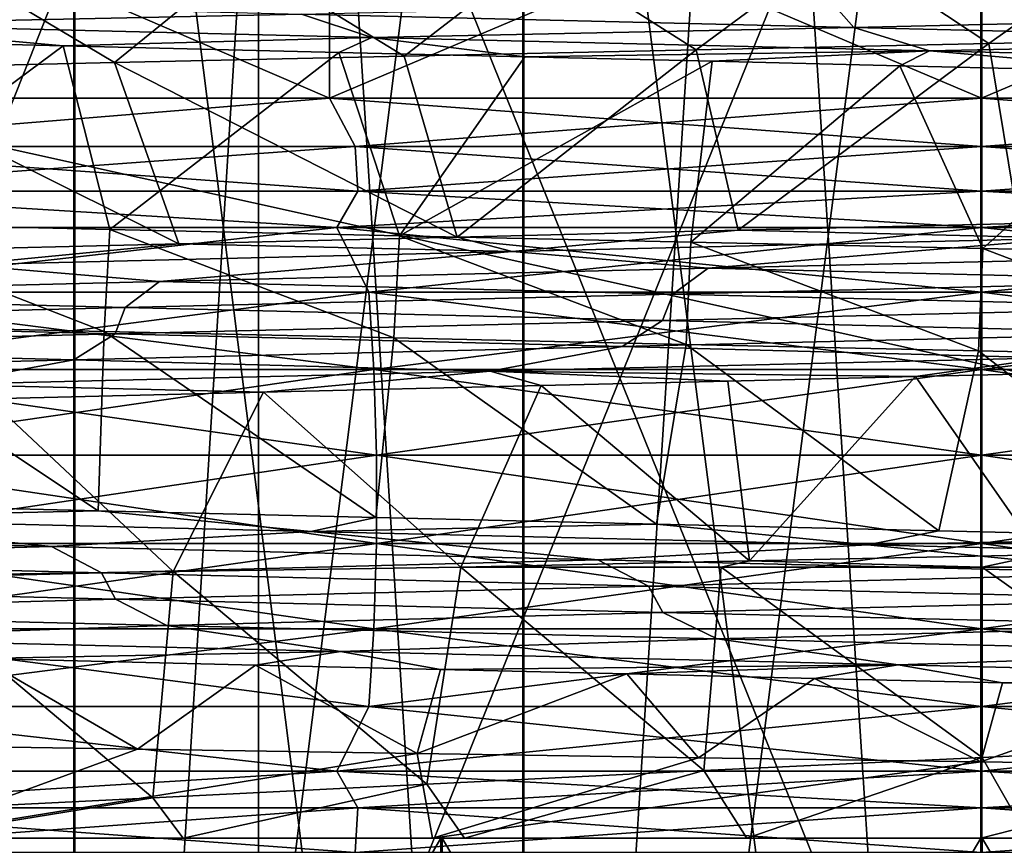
# Model space of a CAD drawing. Header units: metres. Extents: x -206 to 75, y -104 to 104.
# Tile 838 of 1056: x -2.84 to 0.07, y -37.32 to -34.88. Entities that reach past the tile are written whole.
import ezdxf

# ---------------------------------------------------------------- set-up
doc = ezdxf.new("R2010")
doc.units = ezdxf.units.M
doc.layers.add('solid_01_1-CONSUMER_THERM_B_125288', color=7, linetype='CONTINUOUS')

msp = doc.modelspace()

# ---------------------------------------------------------------- linework, layer by layer
at = {"layer": 'solid_01_1-CONSUMER_THERM_B_125288'}
for points in [[(-27.776106, 66.214066), (28.050987, 67.836098), (-27.757145, -66.232315)], [(28.050987, 67.836098), (-27.757065, -66.785934), (-27.757145, -66.232315)], [(28.050987, 67.836098), (27.851068, 67.319839), (-27.757065, -66.785934)], [(27.851068, 67.319839), (27.74942, 66.775635), (-27.757065, -66.785934)], [(27.74942, 66.775635), (-28.058632, -67.846397), (-27.858715, -67.330139)], [(27.74942, 66.775635), (27.749498, 66.222015), (-28.058632, -67.846397)], [(27.74942, 66.775635), (-27.858715, -67.330139), (-27.757065, -66.785934)], [(27.749498, 66.222015), (27.768459, -66.224365), (-28.058632, -67.846397)], [(-37.500069, 41.072453, 108.410858), (37.499931, 41.072487, 108.410858), (-37.500031, -41.072514, 108.410858)], [(37.499931, 41.072487, 108.410858), (37.499969, -41.072479, 108.410858), (-37.500031, -41.072514, 108.410858)], [(-42.500034, -37.500031, 108.5), (42.499931, 37.500008, 108.5), (-42.500069, 37.499969, 108.5)], [(-42.500034, -37.500031, 108.5), (42.499966, -37.499992, 108.5), (42.499931, 37.500008, 108.5)], [(18.499966, -31.800003, 6), (-18.500034, -31.80002, 6), (18.499969, -40.000004, 6)], [(-18.500034, -31.80002, 6), (-18.500031, -40.000023, 6), (18.499969, -40.000004, 6)], [(-3.947773, -31.999998, 15.859102), (-3.947778, -42.499996, 15.859102), (-2.677918, -42.5, 15.385243)], [(-3.321108, -31.999998, 15.599423), (-3.947773, -31.999998, 15.859102), (-2.677918, -42.5, 15.385243)], [(-2.675233, -31.999998, 33.615543), (-2.675238, -42.5, 33.615543), (-3.945237, -42.499996, 33.142059)], [(-3.318491, -31.999998, 33.401554), (-2.675233, -31.999998, 33.615543), (-3.945237, -42.499996, 33.142059)], [(-2.677913, -31.999998, 15.385243), (-3.321108, -31.999998, 15.599423), (-2.677918, -42.5, 15.385243)], [(-2.677913, -31.999998, 15.385243), (-2.677918, -42.5, 15.385243), (-1.353499, -42.5, 15.096912)], [(-2.020627, -31.999998, 15.217378), (-2.677913, -31.999998, 15.385243), (-1.353499, -42.5, 15.096912)], [(-2.017898, -31.999998, 33.783215), (-1.350729, -32, 33.903484), (-2.675238, -42.5, 33.615543)], [(-2.675233, -31.999998, 33.615543), (-2.017898, -31.999998, 33.783215), (-2.675238, -42.5, 33.615543)], [(-1.350729, -32, 33.903484), (-1.350734, -42.5, 33.903484), (-2.675238, -42.5, 33.615543)], [(-1.353494, -32, 15.096912), (-2.020627, -31.999998, 15.217378), (-1.353499, -42.5, 15.096912)], [(-1.353494, -32, 15.096912), (-1.353499, -42.5, 15.096912), (-0.001404, -42.5, 15)], [(-0.679072, -32, 15.024302), (-1.353494, -32, 15.096912), (-0.001404, -42.5, 15)], [(0.001394, -32, 34), (0.001389, -42.5, 34), (-1.350734, -42.5, 33.903484)], [(-0.676286, -32, 33.975899), (0.001394, -32, 34), (-1.350734, -42.5, 33.903484)], [(-1.350729, -32, 33.903484), (-0.676286, -32, 33.975899), (-1.350734, -42.5, 33.903484)], [(-0.001399, -32, 15), (-0.679072, -32, 15.024302), (-0.001404, -42.5, 15)], [(1.35072, -42.5, 15.096515), (-0.001399, -32, 15), (-0.001404, -42.5, 15)], [(1.35072, -42.5, 15.096515), (0.676282, -32, 15.024102), (-0.001399, -32, 15)], [(1.35349, -32, 33.903088), (1.353485, -42.5, 33.903088), (0.001389, -42.5, 34)], [(0.679068, -32, 33.9757), (1.35349, -32, 33.903088), (0.001389, -42.5, 34)], [(0.001394, -32, 34), (0.679068, -32, 33.9757), (0.001389, -42.5, 34)], [(-4.236065, -33.300014, 7.314364), (-2.133677, -33.300014, 6.92907), (-4.235919, -38.584866, 7.31433)], [(-2.133668, -33.300014, 42.07093), (-4.23605, -33.300014, 41.685638), (-4.235919, -38.584866, 41.685669)], [(-2.133677, -33.300014, 6.92907), (-2.133531, -38.584862, 6.929053), (-4.235919, -38.584866, 7.31433)], [(-2.133668, -33.300014, 42.07093), (-4.235919, -38.584866, 41.685669), (-2.133531, -38.584862, 42.070946)], [(-2.133677, -33.300014, 6.92907), (-0.000035, -33.300011, 6.8), (-2.133531, -38.584862, 6.929053)], [(-0.000035, -33.300011, 42.200001), (-2.133668, -33.300014, 42.07093), (-0.000032, -38.584862, 42.200001)], [(-2.133668, -33.300014, 42.07093), (-2.133531, -38.584862, 42.070946), (-0.000032, -38.584862, 42.200001)], [(-0.000035, -33.300011, 6.8), (-0.000032, -38.584862, 6.8), (-2.133531, -38.584862, 6.929053)], [(2.133599, -33.300011, 6.929069), (-0.000032, -38.584862, 6.8), (-0.000035, -33.300011, 6.8)], [(-0.000035, -33.300011, 42.200001), (-0.000032, -38.584862, 42.200001), (2.133467, -38.584862, 42.070946)], [(2.133608, -33.300011, 42.07093), (-0.000035, -33.300011, 42.200001), (2.133467, -38.584862, 42.070946)], [(2.133599, -33.300011, 6.929069), (2.133467, -38.584862, 6.929053), (-0.000032, -38.584862, 6.8)], [(-3.817415, -34.300014, 9.632246), (-3.817424, -35.115742, 9.632249), (-1.923899, -35.115742, 9.271039)], [(-1.923894, -34.300014, 39.728962), (-1.923899, -35.115742, 39.728962), (-3.817424, -35.115742, 39.367752)], [(-3.817415, -34.300014, 39.367752), (-1.923894, -34.300014, 39.728962), (-3.817424, -35.115742, 39.367752)], [(-1.923894, -34.300014, 9.271039), (-3.817415, -34.300014, 9.632246), (-1.923899, -35.115742, 9.271039)], [(-1.923899, -35.115742, 39.728962), (-0.000034, -34.300011, 39.849998), (-0.000034, -35.115742, 39.849998)], [(-1.923894, -34.300014, 39.728962), (-0.000034, -34.300011, 39.849998), (-1.923899, -35.115742, 39.728962)], [(-1.923894, -34.300014, 9.271039), (-1.923899, -35.115742, 9.271039), (-0.000034, -35.115742, 9.15)], [(-1.923894, -34.300014, 9.271039), (-0.000034, -35.115742, 9.15), (-0.000034, -34.300011, 9.15)], [(-0.000034, -35.115742, 39.849998), (-0.000034, -34.300011, 39.849998), (1.923826, -34.300011, 39.728962)], [(1.923831, -35.115738, 39.728962), (-0.000034, -35.115742, 39.849998), (1.923826, -34.300011, 39.728962)], [(1.923831, -35.115738, 9.271039), (1.923826, -34.300011, 9.271039), (-0.000034, -34.300011, 9.15)], [(-0.000034, -35.115742, 9.15), (1.923831, -35.115738, 9.271039), (-0.000034, -34.300011, 9.15)], [(-0.419837, -34.661304, 37.693356), (-1.300857, -34.680859, 37.63578), (-0.842096, -34.973289, 37.673149)], [(-0.419837, -34.661304, 37.693356), (-0.842096, -34.973289, 37.673149), (0.021409, -34.954674, 37.700016)], [(0.461731, -34.641972, 37.691956), (-0.419837, -34.661304, 37.693356), (0.021409, -34.954674, 37.700016)], [(0.461731, -34.641972, 37.691956), (0.021409, -34.954674, 37.700016), (0.883759, -34.935722, 37.670414)], [(-1.300857, -34.680859, 37.63578), (-2.177883, -34.700386, 37.519135), (-1.70352, -34.991863, 37.589653)], [(-1.300857, -34.680859, 37.63578), (-1.70352, -34.991863, 37.589653), (-0.842096, -34.973289, 37.673149)], [(-3.044835, -34.719711, 37.344067), (-3.401674, -35.029625, 37.254204), (-2.558385, -35.010616, 37.449738)], [(-2.177883, -34.700386, 37.519135), (-3.044835, -34.719711, 37.344067), (-2.558385, -35.010616, 37.449738)], [(-2.177883, -34.700386, 37.519135), (-2.558385, -35.010616, 37.449738), (-1.70352, -34.991863, 37.589653)], [(-3.59981, -34.828545, 12.981657), (-2.006731, -34.867775, 12.600795), (-3.411556, -34.897152, 12.876945)], [(-0.443177, -34.831566, 12.466287), (-0.376312, -34.907005, 12.439373), (-2.006731, -34.867775, 12.600795)], [(-0.443177, -34.831566, 12.466287), (1.189032, -34.870747, 12.51612), (-0.376312, -34.907005, 12.439373)], [(-2.006731, -34.867775, 12.600795), (-1.799227, -34.936546, 12.521775), (-3.411556, -34.897152, 12.876945)], [(-2.006731, -34.867775, 12.600795), (-0.376312, -34.907005, 12.439373), (-1.799227, -34.936546, 12.521775)], [(1.189032, -34.870747, 12.51612), (1.260958, -34.946239, 12.498662), (-0.376312, -34.907005, 12.439373)], [(-2.709574, -34.96088, 12.630702), (-3.508706, -34.941204, 12.84161), (-3.411556, -34.897152, 12.876945)], [(-2.709574, -34.96088, 12.630702), (-3.411556, -34.897152, 12.876945), (-1.799227, -34.936546, 12.521775)], [(-0.376312, -34.907005, 12.439373), (-0.153183, -34.975941, 12.3889), (-1.799227, -34.936546, 12.521775)], [(-0.376312, -34.907005, 12.439373), (1.260958, -34.946239, 12.498662), (-0.153183, -34.975941, 12.3889)], [(-2.709574, -34.96088, 12.630702), (-3.414174, -35.483814, 11.749136), (-3.508706, -34.941204, 12.84161)], [(-1.896071, -34.980473, 12.474332), (-2.709574, -34.96088, 12.630702), (-1.799227, -34.936546, 12.521775)], [(-1.347317, -34.993526, 12.400719), (-1.896071, -34.980473, 12.474332), (-1.799227, -34.936546, 12.521775)], [(-1.347317, -34.993526, 12.400719), (-1.799227, -34.936546, 12.521775), (-0.153183, -34.975941, 12.3889)], [(1.260958, -34.946239, 12.498662), (1.495584, -35.015335, 12.479574), (-0.153183, -34.975941, 12.3889)], [(0.109229, -35.485683, 36.674088), (0.883759, -34.935722, 37.670414), (0.021409, -34.954674, 37.700016)], [(-2.709574, -34.96088, 12.630702), (-2.571962, -35.50296, 11.552951), (-3.414174, -35.483814, 11.749136)], [(-1.896071, -34.980473, 12.474332), (-2.571962, -35.50296, 11.552951), (-2.709574, -34.96088, 12.630702)], [(-1.896071, -34.980473, 12.474332), (-1.7177, -35.521999, 11.4122), (-2.571962, -35.50296, 11.552951)], [(-1.347317, -34.993526, 12.400719), (-1.7177, -35.521999, 11.4122), (-1.896071, -34.980473, 12.474332)], [(-1.546701, -35.52565, 36.575642), (-0.842096, -34.973289, 37.673149), (-1.70352, -34.991863, 37.589653)], [(-1.546701, -35.52565, 36.575642), (-0.718214, -35.505527, 36.653229), (-0.842096, -34.973289, 37.673149)], [(-0.795042, -35.006599, 12.351914), (-1.347317, -34.993526, 12.400719), (-0.153183, -34.975941, 12.3889)], [(-0.718214, -35.505527, 36.653229), (0.021409, -34.954674, 37.700016), (-0.842096, -34.973289, 37.673149)], [(-0.241248, -35.019691, 12.328153), (-0.795042, -35.006599, 12.351914), (-0.153183, -34.975941, 12.3889)], [(-0.718214, -35.505527, 36.653229), (0.109229, -35.485683, 36.674088), (0.021409, -34.954674, 37.700016)], [(0.587602, -35.039356, 12.33957), (-0.241248, -35.019691, 12.328153), (-0.153183, -34.975941, 12.3889)], [(0.587602, -35.039356, 12.33957), (-0.153183, -34.975941, 12.3889), (1.495584, -35.015335, 12.479574)], [(-2.368324, -35.545677, 36.441677), (-2.558385, -35.010616, 37.449738), (-3.401674, -35.029625, 37.254204)], [(-1.546701, -35.52565, 36.575642), (-1.70352, -34.991863, 37.589653), (-2.558385, -35.010616, 37.449738)], [(-2.368324, -35.545677, 36.441677), (-1.546701, -35.52565, 36.575642), (-2.558385, -35.010616, 37.449738)], [(-0.795042, -35.006599, 12.351914), (-1.7177, -35.521999, 11.4122), (-1.347317, -34.993526, 12.400719)], [(-0.795042, -35.006599, 12.351914), (-0.857262, -35.540813, 11.32783), (-1.7177, -35.521999, 11.4122)], [(-0.241248, -35.019691, 12.328153), (-0.857262, -35.540813, 11.32783), (-0.795042, -35.006599, 12.351914)], [(-3.178886, -35.565315, 36.251938), (-2.368324, -35.545677, 36.441677), (-3.401674, -35.029625, 37.254204)], [(-0.241248, -35.019691, 12.328153), (0.004331, -35.559444, 11.299967), (-0.857262, -35.540813, 11.32783)], [(0.587602, -35.039356, 12.33957), (0.004331, -35.559444, 11.299967), (-0.241248, -35.019691, 12.328153)], [(0.587602, -35.039356, 12.33957), (0.864149, -35.578125, 11.328284), (0.004331, -35.559444, 11.299967)], [(-3.668538, -35.258648, 9.616294), (-1.923899, -35.115742, 9.271039), (-3.817424, -35.115742, 9.632249)], [(-3.668538, -35.258648, 39.383705), (-3.817424, -35.115742, 39.367752), (-1.923899, -35.115742, 39.728962)], [(-1.847758, -35.258648, 9.282624), (-1.923899, -35.115742, 9.271039), (-3.668538, -35.258648, 9.616294)], [(-3.668538, -35.258648, 39.383705), (-1.923899, -35.115742, 39.728962), (-1.847758, -35.258648, 39.717377)], [(-1.847758, -35.258648, 39.717377), (-1.923899, -35.115742, 39.728962), (-0.000034, -35.115742, 39.849998)], [(-0.000034, -35.258648, 9.170857), (-0.000034, -35.115742, 9.15), (-1.923899, -35.115742, 9.271039)], [(-1.847758, -35.258648, 9.282624), (-0.000034, -35.258648, 9.170857), (-1.923899, -35.115742, 9.271039)], [(-1.847758, -35.258648, 39.717377), (-0.000034, -35.115742, 39.849998), (-0.000034, -35.258648, 39.829144)], [(-0.000034, -35.258648, 39.829144), (-0.000034, -35.115742, 39.849998), (1.923831, -35.115738, 39.728962)], [(1.84769, -35.258644, 39.717377), (-0.000034, -35.258648, 39.829144), (1.923831, -35.115738, 39.728962)], [(1.84769, -35.258644, 9.282624), (1.923831, -35.115738, 9.271039), (-0.000034, -35.115742, 9.15)], [(1.84769, -35.258644, 9.282624), (-0.000034, -35.115742, 9.15), (-0.000034, -35.258648, 9.170857)], [(-3.668538, -35.258648, 39.383705), (-1.847758, -35.258648, 39.717377), (-3.653961, -35.389751, 39.324566)], [(-3.668538, -35.258648, 9.616294), (-3.653961, -35.389751, 9.675435), (-1.840416, -35.389751, 9.343091)], [(-1.847758, -35.258648, 9.282624), (-3.668538, -35.258648, 9.616294), (-1.840416, -35.389751, 9.343091)], [(-1.847758, -35.258648, 39.717377), (-1.840416, -35.389751, 39.65691), (-3.653961, -35.389751, 39.324566)], [(-1.847758, -35.258648, 39.717377), (-0.000034, -35.258648, 39.829144), (-1.840416, -35.389751, 39.65691)], [(-1.847758, -35.258648, 9.282624), (-1.840416, -35.389751, 9.343091), (-0.000034, -35.389751, 9.231768)], [(-1.847758, -35.258648, 9.282624), (-0.000034, -35.389751, 9.231768), (-0.000034, -35.258648, 9.170857)], [(-0.000034, -35.258648, 39.829144), (-0.000034, -35.389751, 39.76823), (-1.840416, -35.389751, 39.65691)], [(1.84769, -35.258644, 39.717377), (-0.000034, -35.389751, 39.76823), (-0.000034, -35.258648, 39.829144)], [(1.84769, -35.258644, 39.717377), (1.840348, -35.389751, 39.65691), (-0.000034, -35.389751, 39.76823)], [(1.84769, -35.258644, 9.282624), (-0.000034, -35.258648, 9.170857), (1.840348, -35.389751, 9.343091)], [(1.840348, -35.389751, 9.343091), (-0.000034, -35.258648, 9.170857), (-0.000034, -35.389751, 9.231768)], [(-3.653961, -35.389751, 9.675435), (-3.773301, -35.497765, 9.804094), (-1.901662, -35.497765, 9.44706)], [(-3.653961, -35.389751, 39.324566), (-1.901662, -35.497765, 39.55294), (-3.773301, -35.497765, 39.195908)], [(-1.840416, -35.389751, 9.343091), (-3.653961, -35.389751, 9.675435), (-1.901662, -35.497765, 9.44706)], [(-3.653961, -35.389751, 39.324566), (-1.840416, -35.389751, 39.65691), (-1.901662, -35.497765, 39.55294)], [(-1.840416, -35.389751, 9.343091), (-1.901662, -35.497765, 9.44706), (-0.000034, -35.497765, 9.327419)], [(-0.000034, -35.389751, 39.76823), (-0.000034, -35.497765, 39.672581), (-1.901662, -35.497765, 39.55294)], [(-1.840416, -35.389751, 39.65691), (-0.000034, -35.389751, 39.76823), (-1.901662, -35.497765, 39.55294)], [(-0.000034, -35.389751, 9.231768), (-1.840416, -35.389751, 9.343091), (-0.000034, -35.497765, 9.327419)], [(1.901595, -35.497761, 9.44706), (-0.000034, -35.389751, 9.231768), (-0.000034, -35.497765, 9.327419)], [(1.840348, -35.389751, 39.65691), (-0.000034, -35.497765, 39.672581), (-0.000034, -35.389751, 39.76823)], [(1.901595, -35.497761, 39.55294), (-0.000034, -35.497765, 39.672581), (1.840348, -35.389751, 39.65691)], [(1.901595, -35.497761, 9.44706), (1.840348, -35.389751, 9.343091), (-0.000034, -35.389751, 9.231768)], [(-3.589019, -35.687912, 9.938913), (-1.901662, -35.497765, 9.44706), (-3.773301, -35.497765, 9.804094)], [(-3.589019, -35.687912, 39.061089), (-3.773301, -35.497765, 39.195908), (-1.901662, -35.497765, 39.55294)], [(-1.807706, -35.687912, 9.612475), (-1.901662, -35.497765, 9.44706), (-3.589019, -35.687912, 9.938913)], [(-3.589019, -35.687912, 39.061089), (-1.901662, -35.497765, 39.55294), (-1.807706, -35.687912, 39.387524)], [(-3.414174, -35.483814, 11.749136), (-2.588823, -35.80455, 11.556312), (-3.430165, -35.785976, 11.753428)], [(-3.414174, -35.483814, 11.749136), (-2.571962, -35.50296, 11.552951), (-2.588823, -35.80455, 11.556312)], [(-2.571962, -35.50296, 11.552951), (-1.733596, -35.823399, 11.414296), (-2.588823, -35.80455, 11.556312)], [(-2.571962, -35.50296, 11.552951), (-1.7177, -35.521999, 11.4122), (-1.733596, -35.823399, 11.414296)], [(-0.000033, -35.687912, 9.503132), (-0.000034, -35.497765, 9.327419), (-1.901662, -35.497765, 9.44706)], [(-1.807706, -35.687912, 9.612475), (-0.000033, -35.687912, 9.503132), (-1.901662, -35.497765, 9.44706)], [(-1.807706, -35.687912, 39.387524), (-1.901662, -35.497765, 39.55294), (-0.000034, -35.497765, 39.672581)], [(-1.807706, -35.687912, 39.387524), (-0.000034, -35.497765, 39.672581), (-0.000033, -35.687912, 39.496868)], [(0.263708, -35.528442, 36.609207), (0.109229, -35.485683, 36.674088), (-0.718214, -35.505527, 36.653229)], [(1.807639, -35.687912, 9.612475), (1.901595, -35.497761, 9.44706), (-0.000034, -35.497765, 9.327419)], [(-0.000033, -35.687912, 39.496868), (-0.000034, -35.497765, 39.672581), (1.901595, -35.497761, 39.55294)], [(1.807639, -35.687912, 9.612475), (-0.000034, -35.497765, 9.327419), (-0.000033, -35.687912, 9.503132)], [(-0.000033, -35.687912, 39.496868), (1.901595, -35.497761, 39.55294), (1.807639, -35.687912, 39.387524)], [(-1.384775, -35.567806, 36.533409), (-1.546701, -35.52565, 36.575642), (-2.368324, -35.545677, 36.441677)], [(-1.7177, -35.521999, 11.4122), (-0.871689, -35.842503, 11.328777), (-1.733596, -35.823399, 11.414296)], [(-1.7177, -35.521999, 11.4122), (-0.857262, -35.540813, 11.32783), (-0.871689, -35.842503, 11.328777)], [(-1.384775, -35.567806, 36.533409), (-0.718214, -35.505527, 36.653229), (-1.546701, -35.52565, 36.575642)], [(0.263708, -35.528442, 36.609207), (-0.718214, -35.505527, 36.653229), (-1.384775, -35.567806, 36.533409)], [(0.263708, -35.528442, 36.609207), (-1.384775, -35.567806, 36.533409), (-0.805924, -35.617592, 36.539906)], [(0.263708, -35.528442, 36.609207), (-0.805924, -35.617592, 36.539906), (0.828078, -35.578468, 36.538239)], [(-3.007208, -35.60717, 36.234123), (-2.368324, -35.545677, 36.441677), (-3.178886, -35.565315, 36.251938)], [(-1.384775, -35.567806, 36.533409), (-2.368324, -35.545677, 36.441677), (-3.007208, -35.60717, 36.234123)], [(-0.857262, -35.540813, 11.32783), (-0.009076, -35.861732, 11.299969), (-0.871689, -35.842503, 11.328777)], [(-0.857262, -35.540813, 11.32783), (0.004331, -35.559444, 11.299967), (-0.009076, -35.861732, 11.299969)], [(0.004331, -35.559444, 11.299967), (0.851449, -35.880894, 11.327457), (-0.009076, -35.861732, 11.299969)], [(0.004331, -35.559444, 11.299967), (0.864149, -35.578125, 11.328284), (0.851449, -35.880894, 11.327457)], [(-1.384775, -35.567806, 36.533409), (-3.007208, -35.60717, 36.234123), (-2.424947, -35.656715, 36.321751)], [(-1.384775, -35.567806, 36.533409), (-2.424947, -35.656715, 36.321751), (-0.805924, -35.617592, 36.539906)], [(0.828078, -35.578468, 36.538239), (-0.805924, -35.617592, 36.539906), (0.721615, -35.654797, 36.520355)], [(-3.007208, -35.60717, 36.234123), (-3.999091, -35.695839, 35.885098), (-2.424947, -35.656715, 36.321751)], [(-0.805924, -35.617592, 36.539906), (-2.424947, -35.656715, 36.321751), (-0.910867, -35.693966, 36.507782)], [(-0.805924, -35.617592, 36.539906), (-0.910867, -35.693966, 36.507782), (0.721615, -35.654797, 36.520355)], [(-2.424947, -35.656715, 36.321751), (-3.999091, -35.695839, 35.885098), (-2.526383, -35.733135, 36.275299)], [(-2.424947, -35.656715, 36.321751), (-2.526383, -35.733135, 36.275299), (-0.910867, -35.693966, 36.507782)], [(0.721615, -35.654797, 36.520355), (-0.910867, -35.693966, 36.507782), (0.691857, -35.732742, 36.522083)], [(-3.999091, -35.695839, 35.885098), (-4.09508, -35.772301, 35.824642), (-2.526383, -35.733135, 36.275299)], [(-3.589019, -35.687912, 39.061089), (-1.807706, -35.687912, 39.387524), (-3.559244, -35.916733, 38.940289)], [(-3.589019, -35.687912, 9.938913), (-3.559244, -35.916733, 10.059712), (-1.79271, -35.916733, 9.735983)], [(-1.807706, -35.687912, 9.612475), (-3.589019, -35.687912, 9.938913), (-1.79271, -35.916733, 9.735983)], [(-1.807706, -35.687912, 39.387524), (-1.79271, -35.916733, 39.264015), (-3.559244, -35.916733, 38.940289)], [(-0.910867, -35.693966, 36.507782), (-2.526383, -35.733135, 36.275299), (-0.941116, -35.771923, 36.505459)], [(-1.807706, -35.687912, 9.612475), (-0.000033, -35.916733, 9.627546), (-0.000033, -35.687912, 9.503132)], [(-1.807706, -35.687912, 9.612475), (-1.79271, -35.916733, 9.735983), (-0.000033, -35.916733, 9.627546)], [(-1.807706, -35.687912, 39.387524), (-0.000033, -35.687912, 39.496868), (-1.79271, -35.916733, 39.264015)], [(-1.79271, -35.916733, 39.264015), (-0.000033, -35.687912, 39.496868), (-0.000033, -35.916733, 39.372456)], [(-0.910867, -35.693966, 36.507782), (-0.941116, -35.771923, 36.505459), (0.691857, -35.732742, 36.522083)], [(-0.000033, -35.687912, 9.503132), (-0.000033, -35.916733, 9.627546), (1.792643, -35.916733, 9.735983)], [(1.807639, -35.687912, 9.612475), (-0.000033, -35.687912, 9.503132), (1.792643, -35.916733, 9.735983)], [(1.807639, -35.687912, 39.387524), (1.792643, -35.916733, 39.264015), (-0.000033, -35.916733, 39.372456)], [(-0.000033, -35.687912, 39.496868), (1.807639, -35.687912, 39.387524), (-0.000033, -35.916733, 39.372456)], [(-2.526383, -35.733135, 36.275299), (-4.09508, -35.772301, 35.824642), (-2.556549, -35.811104, 36.268776)], [(-2.526383, -35.733135, 36.275299), (-2.556549, -35.811104, 36.268776), (-0.941116, -35.771923, 36.505459)], [(0.691857, -35.732742, 36.522083), (-0.941116, -35.771923, 36.505459), (0.578358, -35.809315, 36.552689)], [(-4.09508, -35.772301, 35.824642), (-4.124587, -35.850285, 35.813896), (-2.556549, -35.811104, 36.268776)], [(-2.60611, -36.333923, 12.607786), (-3.430165, -35.785976, 11.753428), (-2.588823, -35.80455, 11.556312)], [(-2.60611, -36.333923, 12.607786), (-3.412379, -36.313892, 12.813414), (-3.430165, -35.785976, 11.753428)], [(-0.941116, -35.771923, 36.505459), (-2.556549, -35.811104, 36.268776), (-1.05976, -35.848545, 36.520367)], [(-0.941116, -35.771923, 36.505459), (-1.05976, -35.848545, 36.520367), (0.578358, -35.809315, 36.552689)], [(-2.556549, -35.811104, 36.268776), (-4.124587, -35.850285, 35.813896), (-2.678077, -35.887775, 36.26696)], [(-2.556549, -35.811104, 36.268776), (-2.678077, -35.887775, 36.26696), (-1.05976, -35.848545, 36.520367)], [(-1.786959, -36.35363, 12.457667), (-2.60611, -36.333923, 12.607786), (-2.588823, -35.80455, 11.556312)], [(-1.786959, -36.35363, 12.457667), (-2.588823, -35.80455, 11.556312), (-1.733596, -35.823399, 11.414296)], [(-0.958858, -36.373108, 12.363689), (-1.786959, -36.35363, 12.457667), (-1.733596, -35.823399, 11.414296)], [(-0.958858, -36.373108, 12.363689), (-1.733596, -35.823399, 11.414296), (-0.871689, -35.842503, 11.328777)], [(0.578358, -35.809315, 36.552689), (-1.05976, -35.848545, 36.520367), (0.199598, -35.881977, 36.610382)], [(-4.124587, -35.850285, 35.813896), (-4.246678, -35.927002, 35.794861), (-2.678077, -35.887775, 36.26696)], [(-1.05976, -35.848545, 36.520367), (-2.678077, -35.887775, 36.26696), (-1.449581, -35.921371, 36.52578)], [(-1.05976, -35.848545, 36.520367), (-1.449581, -35.921371, 36.52578), (0.199598, -35.881977, 36.610382)], [(-0.12605, -36.392593, 12.326365), (-0.958858, -36.373108, 12.363689), (-0.871689, -35.842503, 11.328777)], [(-0.12605, -36.392593, 12.326365), (-0.871689, -35.842503, 11.328777), (-0.009076, -35.861732, 11.299969)], [(-0.194241, -35.937222, 36.672531), (0.199598, -35.881977, 36.610382), (-1.449581, -35.921371, 36.52578)], [(-0.194241, -35.937222, 36.672531), (0.361071, -35.924076, 36.668613), (0.199598, -35.881977, 36.610382)], [(0.703896, -36.412186, 12.345818), (-0.12605, -36.392593, 12.326365), (-0.009076, -35.861732, 11.299969)], [(0.703896, -36.412186, 12.345818), (-0.009076, -35.861732, 11.299969), (0.851449, -35.880894, 11.327457)], [(-2.678077, -35.887775, 36.26696), (-4.246678, -35.927002, 35.794861), (-3.071455, -35.960762, 36.217388)], [(-2.678077, -35.887775, 36.26696), (-3.071455, -35.960762, 36.217388), (-1.449581, -35.921371, 36.52578)], [(-3.559244, -35.916733, 38.940289), (-1.79271, -35.916733, 39.264015), (-3.543865, -36.16914, 38.877888)], [(-3.559244, -35.916733, 10.059712), (-3.543865, -36.16914, 10.12211), (-1.784963, -36.169136, 9.79978)], [(-1.79271, -35.916733, 9.735983), (-3.559244, -35.916733, 10.059712), (-1.784963, -36.169136, 9.79978)], [(-1.79271, -35.916733, 39.264015), (-1.784963, -36.169136, 39.200218), (-3.543865, -36.16914, 38.877888)], [(-2.118843, -35.98325, 36.48917), (-1.449581, -35.921371, 36.52578), (-3.071455, -35.960762, 36.217388)], [(-2.118843, -35.98325, 36.48917), (-1.299052, -35.963497, 36.605167), (-1.449581, -35.921371, 36.52578)], [(-1.79271, -35.916733, 9.735983), (-0.000033, -36.169136, 9.691812), (-0.000033, -35.916733, 9.627546)], [(-1.79271, -35.916733, 9.735983), (-1.784963, -36.169136, 9.79978), (-0.000033, -36.169136, 9.691812)], [(-1.79271, -35.916733, 39.264015), (-0.000033, -35.916733, 39.372456), (-1.784963, -36.169136, 39.200218)], [(-1.784963, -36.169136, 39.200218), (-0.000033, -35.916733, 39.372456), (-0.000033, -36.169136, 39.308189)], [(-0.748121, -35.950363, 36.651337), (-0.194241, -35.937222, 36.672531), (-1.449581, -35.921371, 36.52578)], [(-1.299052, -35.963497, 36.605167), (-0.748121, -35.950363, 36.651337), (-1.449581, -35.921371, 36.52578)], [(-0.748121, -35.950363, 36.651337), (-0.684265, -36.481575, 37.682289), (-0.194241, -35.937222, 36.672531)], [(-0.194241, -35.937222, 36.672531), (-0.684265, -36.481575, 37.682289), (0.171856, -36.463032, 37.698914)], [(-0.194241, -35.937222, 36.672531), (0.171856, -36.463032, 37.698914), (0.361071, -35.924076, 36.668613)], [(-0.000033, -35.916733, 9.627546), (-0.000033, -36.169136, 9.691812), (1.784897, -36.169136, 9.79978)], [(1.792643, -35.916733, 9.735983), (-0.000033, -35.916733, 9.627546), (1.784897, -36.169136, 9.79978)], [(1.792643, -35.916733, 39.264015), (1.784897, -36.169136, 39.200218), (-0.000033, -36.169136, 39.308189)], [(-0.000033, -35.916733, 39.372456), (1.792643, -35.916733, 39.264015), (-0.000033, -36.169136, 39.308189)], [(-2.928674, -36.002972, 36.317234), (-2.118843, -35.98325, 36.48917), (-3.071455, -35.960762, 36.217388)], [(-2.118843, -35.98325, 36.48917), (-1.535882, -36.500011, 37.610378), (-1.299052, -35.963497, 36.605167)], [(-1.299052, -35.963497, 36.605167), (-1.535882, -36.500011, 37.610378), (-0.684265, -36.481575, 37.682289)], [(-1.299052, -35.963497, 36.605167), (-0.684265, -36.481575, 37.682289), (-0.748121, -35.950363, 36.651337)], [(-2.385266, -36.512424, 37.470104), (-2.118843, -35.98325, 36.48917), (-2.928674, -36.002972, 36.317234)], [(-2.385266, -36.512424, 37.470104), (-1.535882, -36.500011, 37.610378), (-2.118843, -35.98325, 36.48917)], [(-3.22498, -36.524994, 37.274246), (-2.385266, -36.512424, 37.470104), (-2.928674, -36.002972, 36.317234)], [(-3.543865, -36.16914, 38.877888), (-1.784963, -36.169136, 39.200218), (-3.543826, -36.429596, 38.877731)], [(-1.784963, -36.169136, 9.79978), (-3.543865, -36.16914, 10.12211), (-1.784943, -36.429596, 9.799941)], [(-3.543865, -36.16914, 10.12211), (-3.543826, -36.429596, 10.122268), (-1.784943, -36.429596, 9.799941)], [(-1.784963, -36.169136, 39.200218), (-1.784943, -36.429596, 39.200058), (-3.543826, -36.429596, 38.877731)], [(-1.784963, -36.169136, 9.79978), (-0.000033, -36.429592, 9.691974), (-0.000033, -36.169136, 9.691812)], [(-1.784963, -36.169136, 9.79978), (-1.784943, -36.429596, 9.799941), (-0.000033, -36.429592, 9.691974)], [(-1.784963, -36.169136, 39.200218), (-0.000033, -36.169136, 39.308189), (-1.784943, -36.429596, 39.200058)], [(-1.784943, -36.429596, 39.200058), (-0.000033, -36.169136, 39.308189), (-0.000033, -36.429592, 39.308025)], [(-0.000033, -36.169136, 9.691812), (-0.000033, -36.429592, 9.691974), (1.784877, -36.429592, 9.799941)], [(1.784897, -36.169136, 9.79978), (-0.000033, -36.169136, 9.691812), (1.784877, -36.429592, 9.799941)], [(1.784897, -36.169136, 39.200218), (1.784877, -36.429592, 39.200058), (-0.000033, -36.429592, 39.308025)], [(-0.000033, -36.169136, 39.308189), (1.784897, -36.169136, 39.200218), (-0.000033, -36.429592, 39.308025)], [(-3.584463, -36.355118, 12.929581), (-3.412379, -36.313892, 12.813414), (-2.60611, -36.333923, 12.607786)], [(-3.584463, -36.355118, 12.929581), (-2.60611, -36.333923, 12.607786), (-1.979053, -36.394485, 12.549495)], [(-1.979053, -36.394485, 12.549495), (-2.60611, -36.333923, 12.607786), (-1.786959, -36.35363, 12.457667)], [(-3.584463, -36.355118, 12.929581), (-2.744389, -36.43919, 12.748314), (-4.306148, -36.400066, 13.227694)], [(-3.584463, -36.355118, 12.929581), (-1.979053, -36.394485, 12.549495), (-2.744389, -36.43919, 12.748314)], [(-1.979053, -36.394485, 12.549495), (-1.786959, -36.35363, 12.457667), (-0.958858, -36.373108, 12.363689)], [(-1.979053, -36.394485, 12.549495), (-0.958858, -36.373108, 12.363689), (-0.336463, -36.433853, 12.392507)], [(-0.336463, -36.433853, 12.392507), (-0.958858, -36.373108, 12.363689), (-0.12605, -36.392593, 12.326365)], [(-4.306148, -36.400066, 13.227694), (-2.744389, -36.43919, 12.748314), (-4.162235, -36.477341, 13.199924)], [(-1.979053, -36.394485, 12.549495), (-1.132, -36.478317, 12.48613), (-2.744389, -36.43919, 12.748314)], [(-1.979053, -36.394485, 12.549495), (-0.336463, -36.433853, 12.392507), (-1.132, -36.478317, 12.48613)], [(-0.336463, -36.433853, 12.392507), (-0.12605, -36.392593, 12.326365), (0.703896, -36.412186, 12.345818)], [(-1.784943, -36.429596, 39.200058), (-1.792652, -36.682079, 39.263546), (-3.55913, -36.682079, 38.939827)], [(-3.543826, -36.429596, 38.877731), (-1.784943, -36.429596, 39.200058), (-3.55913, -36.682079, 38.939827)], [(-3.543826, -36.429596, 10.122268), (-3.55913, -36.682079, 10.060174), (-1.792652, -36.682079, 9.736455)], [(-1.784943, -36.429596, 9.799941), (-3.543826, -36.429596, 10.122268), (-1.792652, -36.682079, 9.736455)], [(-1.792652, -36.682079, 39.263546), (-0.000033, -36.429592, 39.308025), (-0.000033, -36.682076, 39.371979)], [(-1.784943, -36.429596, 39.200058), (-0.000033, -36.429592, 39.308025), (-1.792652, -36.682079, 39.263546)], [(-1.784943, -36.429596, 9.799941), (-1.792652, -36.682079, 9.736455), (-0.000033, -36.682076, 9.628021)], [(-1.784943, -36.429596, 9.799941), (-0.000033, -36.682076, 9.628021), (-0.000033, -36.429592, 9.691974)], [(-0.336463, -36.433853, 12.392507), (0.501427, -36.517441, 12.443859), (-1.132, -36.478317, 12.48613)], [(-0.336463, -36.433853, 12.392507), (0.703896, -36.412186, 12.345818), (1.312487, -36.473217, 12.458797)], [(-0.336463, -36.433853, 12.392507), (1.312487, -36.473217, 12.458797), (0.501427, -36.517441, 12.443859)], [(-0.000033, -36.429592, 9.691974), (-0.000033, -36.682076, 9.628021), (1.792586, -36.682076, 9.736455)], [(1.784877, -36.429592, 9.799941), (-0.000033, -36.429592, 9.691974), (1.792586, -36.682076, 9.736455)], [(1.784877, -36.429592, 39.200058), (1.792586, -36.682076, 39.263546), (-0.000033, -36.682076, 39.371979)], [(-0.000033, -36.429592, 39.308025), (1.784877, -36.429592, 39.200058), (-0.000033, -36.682076, 39.371979)], [(-2.744389, -36.43919, 12.748314), (-2.596235, -36.51651, 12.739906), (-4.162235, -36.477341, 13.199924)], [(-2.744389, -36.43919, 12.748314), (-1.132, -36.478317, 12.48613), (-2.596235, -36.51651, 12.739906)], [(0.171856, -36.463032, 37.698914), (-0.684265, -36.481575, 37.682289), (0.001919, -36.500011, 37.700035)], [(0.171856, -36.463032, 37.698914), (0.001919, -36.500011, 37.700035), (0.881023, -36.5, 37.670597)], [(-4.162235, -36.477341, 13.199924), (-2.596235, -36.51651, 12.739906), (-4.123757, -36.555553, 13.185807)], [(-1.132, -36.478317, 12.48613), (-0.982157, -36.555679, 12.497786), (-2.596235, -36.51651, 12.739906)], [(-0.684265, -36.481575, 37.682289), (-1.535882, -36.500011, 37.610378), (-0.76829, -36.5, 37.677658)], [(-1.132, -36.478317, 12.48613), (0.501427, -36.517441, 12.443859), (-0.982157, -36.555679, 12.497786)], [(-0.684265, -36.481575, 37.682289), (-0.76829, -36.5, 37.677658), (0.001919, -36.500011, 37.700035)], [(-2.596235, -36.51651, 12.739906), (-2.555686, -36.594734, 12.731037), (-4.123757, -36.555553, 13.185807)], [(-3.22498, -36.524994, 37.274246), (-2.445043, -37.180351, 36.77861), (-2.385266, -36.512424, 37.470104)], [(-2.596235, -36.51651, 12.739906), (-0.982157, -36.555679, 12.497786), (-2.555686, -36.594734, 12.731037)], [(-2.385266, -36.512424, 37.470104), (-2.445043, -37.180351, 36.77861), (-1.636496, -37.140064, 36.9529)], [(-2.385266, -36.512424, 37.470104), (-1.636496, -37.140064, 36.9529), (-1.535882, -36.500011, 37.610378)], [(-0.819428, -37.099716, 37.073647), (-1.535882, -36.500011, 37.610378), (-1.636496, -37.140064, 36.9529)], [(-0.819428, -37.099716, 37.073647), (-0.76829, -36.5, 37.677658), (-1.535882, -36.500011, 37.610378)], [(0.501427, -36.517441, 12.443859), (0.650217, -36.594849, 12.475599), (-0.982157, -36.555679, 12.497786)], [(0.001841, -37.062004, 37.138031), (-0.76829, -36.5, 37.677658), (-0.819428, -37.099716, 37.073647)], [(0.001841, -37.062004, 37.138031), (0.001919, -36.500011, 37.700035), (-0.76829, -36.5, 37.677658)], [(0.738814, -37.025272, 37.15321), (0.001919, -36.500011, 37.700035), (0.001841, -37.062004, 37.138031)], [(0.738814, -37.025272, 37.15321), (0.881023, -36.5, 37.670597), (0.001919, -36.500011, 37.700035)], [(-3.22498, -36.524994, 37.274246), (-3.240585, -37.220036, 36.551933), (-2.445043, -37.180351, 36.77861)], [(-4.123757, -36.555553, 13.185807), (-2.555686, -36.594734, 12.731037), (-3.98323, -36.633156, 13.109366)], [(-0.982157, -36.555679, 12.497786), (-0.940238, -36.633919, 12.49447), (-2.555686, -36.594734, 12.731037)], [(-0.982157, -36.555679, 12.497786), (0.650217, -36.594849, 12.475599), (-0.940238, -36.633919, 12.49447)], [(-2.555686, -36.594734, 12.731037), (-2.404107, -36.672386, 12.674026), (-3.98323, -36.633156, 13.109366)], [(-2.555686, -36.594734, 12.731037), (-0.940238, -36.633919, 12.49447), (-2.404107, -36.672386, 12.674026)], [(0.650217, -36.594849, 12.475599), (0.692736, -36.6731, 12.477969), (-0.940238, -36.633919, 12.49447)], [(-3.98323, -36.633156, 13.109366), (-2.404107, -36.672386, 12.674026), (-3.50017, -36.709229, 12.903781)], [(-0.940238, -36.633919, 12.49447), (-0.780244, -36.71162, 12.458444), (-2.404107, -36.672386, 12.674026)], [(-0.940238, -36.633919, 12.49447), (0.692736, -36.6731, 12.477969), (-0.780244, -36.71162, 12.458444)], [(-1.792652, -36.682079, 39.263546), (-1.807614, -36.911053, 39.386772), (-3.588837, -36.911053, 39.060349)], [(-3.55913, -36.682079, 38.939827), (-1.792652, -36.682079, 39.263546), (-3.588837, -36.911053, 39.060349)], [(-3.55913, -36.682079, 10.060174), (-3.588837, -36.911053, 9.939651), (-1.807614, -36.911053, 9.61323)], [(-1.792652, -36.682079, 9.736455), (-3.55913, -36.682079, 10.060174), (-1.807614, -36.911053, 9.61323)], [(-2.404107, -36.672386, 12.674026), (-1.890891, -36.748623, 12.535333), (-3.50017, -36.709229, 12.903781)], [(-2.404107, -36.672386, 12.674026), (-0.780244, -36.71162, 12.458444), (-1.890891, -36.748623, 12.535333)], [(-1.807614, -36.911053, 39.386772), (-0.000033, -36.682076, 39.371979), (-0.000033, -36.911053, 39.496109)], [(-1.792652, -36.682079, 39.263546), (-0.000033, -36.682076, 39.371979), (-1.807614, -36.911053, 39.386772)], [(-1.792652, -36.682079, 9.736455), (-1.807614, -36.911053, 9.61323), (-0.000033, -36.911053, 9.503891)], [(-1.792652, -36.682079, 9.736455), (-0.000033, -36.911053, 9.503891), (-0.000033, -36.682076, 9.628021)], [(0.692736, -36.6731, 12.477969), (0.858204, -36.750851, 12.463892), (-0.780244, -36.71162, 12.458444)], [(-0.000033, -36.682076, 9.628021), (-0.000033, -36.911053, 9.503891), (1.807548, -36.911053, 9.61323)], [(1.792586, -36.682076, 9.736455), (-0.000033, -36.682076, 9.628021), (1.807548, -36.911053, 9.61323)], [(1.792586, -36.682076, 39.263546), (1.807548, -36.911053, 39.386772), (-0.000033, -36.911053, 39.496109)], [(-0.000033, -36.682076, 39.371979), (1.792586, -36.682076, 39.263546), (-0.000033, -36.911053, 39.496109)], [(-2.951762, -36.769222, 12.688438), (-3.50017, -36.709229, 12.903781), (-1.890891, -36.748623, 12.535333)], [(-0.780244, -36.71162, 12.458444), (-0.246027, -36.788017, 12.390409), (-1.890891, -36.748623, 12.535333)], [(-0.780244, -36.71162, 12.458444), (0.858204, -36.750851, 12.463892), (-0.246027, -36.788017, 12.390409)], [(-2.142214, -36.788803, 12.514954), (-2.951762, -36.769222, 12.688438), (-1.890891, -36.748623, 12.535333)], [(-1.596333, -36.801853, 12.43033), (-2.142214, -36.788803, 12.514954), (-1.890891, -36.748623, 12.535333)], [(-1.596333, -36.801853, 12.43033), (-1.890891, -36.748623, 12.535333), (-0.246027, -36.788017, 12.390409)], [(0.858204, -36.750851, 12.463892), (1.403508, -36.827408, 12.469048), (-0.246027, -36.788017, 12.390409)], [(-2.490817, -37.036861, 12.084209), (-3.308205, -37.024452, 12.263731), (-2.951762, -36.769222, 12.688438)], [(-2.490817, -37.036861, 12.084209), (-2.951762, -36.769222, 12.688438), (-2.142214, -36.788803, 12.514954)], [(-1.665457, -37.049412, 11.959482), (-2.490817, -37.036861, 12.084209), (-2.142214, -36.788803, 12.514954)], [(-1.665457, -37.049412, 11.959482), (-2.142214, -36.788803, 12.514954), (-1.596333, -36.801853, 12.43033)], [(-1.665457, -37.049412, 11.959482), (-1.596333, -36.801853, 12.43033), (-1.046044, -36.814953, 12.370582)], [(-1.046044, -36.814953, 12.370582), (-1.596333, -36.801853, 12.43033), (-0.246027, -36.788017, 12.390409)], [(-0.492745, -36.828091, 12.335839), (-1.046044, -36.814953, 12.370582), (-0.246027, -36.788017, 12.390409)], [(0.062164, -36.841259, 12.326188), (-0.492745, -36.828091, 12.335839), (-0.246027, -36.788017, 12.390409)], [(0.062164, -36.841259, 12.326188), (-0.246027, -36.788017, 12.390409), (1.403508, -36.827408, 12.469048)], [(-0.834585, -37.062084, 11.889634), (-1.665457, -37.049412, 11.959482), (-1.046044, -36.814953, 12.370582)], [(-0.834585, -37.062084, 11.889634), (-1.046044, -36.814953, 12.370582), (-0.492745, -36.828091, 12.335839)], [(-0.001878, -37.074421, 11.874386), (-0.834585, -37.062084, 11.889634), (-0.492745, -36.828091, 12.335839)], [(-0.001878, -37.074421, 11.874386), (-0.492745, -36.828091, 12.335839), (0.062164, -36.841259, 12.326188)], [(-0.001878, -37.074421, 11.874386), (0.062164, -36.841259, 12.326188), (0.617032, -36.854439, 12.341654)], [(0.617032, -36.854439, 12.341654), (0.062164, -36.841259, 12.326188), (1.403508, -36.827408, 12.469048)], [(0.829923, -37.087242, 11.914542), (-0.001878, -37.074421, 11.874386), (0.617032, -36.854439, 12.341654)], [(-3.588837, -36.911053, 9.939651), (-3.7733, -37.102264, 9.804094), (-1.901661, -37.102261, 9.44706)], [(-3.588837, -36.911053, 39.060349), (-1.901661, -37.102261, 39.55294), (-3.7733, -37.102264, 39.195908)], [(-1.807614, -36.911053, 9.61323), (-3.588837, -36.911053, 9.939651), (-1.901661, -37.102261, 9.44706)], [(-3.588837, -36.911053, 39.060349), (-1.807614, -36.911053, 39.386772), (-1.901661, -37.102261, 39.55294)], [(-1.807614, -36.911053, 9.61323), (-1.901661, -37.102261, 9.44706), (-0.000033, -37.102261, 9.327419)], [(-1.901661, -37.102261, 39.55294), (-0.000033, -36.911053, 39.496109), (-0.000033, -37.102261, 39.672581)], [(-1.807614, -36.911053, 39.386772), (-0.000033, -36.911053, 39.496109), (-1.901661, -37.102261, 39.55294)], [(-1.807614, -36.911053, 9.61323), (-0.000033, -37.102261, 9.327419), (-0.000033, -36.911053, 9.503891)], [(1.901596, -37.102261, 9.44706), (-0.000033, -36.911053, 9.503891), (-0.000033, -37.102261, 9.327419)], [(1.901596, -37.102261, 9.44706), (1.807548, -36.911053, 9.61323), (-0.000033, -36.911053, 9.503891)], [(-0.000033, -37.102261, 39.672581), (-0.000033, -36.911053, 39.496109), (1.807548, -36.911053, 39.386772)], [(1.901596, -37.102261, 39.55294), (-0.000033, -37.102261, 39.672581), (1.807548, -36.911053, 39.386772)], [(-2.490817, -37.036861, 12.084209), (-3.209512, -37.299999, 12.52252), (-3.308205, -37.024452, 12.263731)], [(-1.665457, -37.049412, 11.959482), (-3.209512, -37.299999, 12.52252), (-2.490817, -37.036861, 12.084209)], [(0.738814, -37.025272, 37.15321), (0.001841, -37.062004, 37.138031), (0.137563, -37.299999, 36.673878)], [(-1.665457, -37.049412, 11.959482), (-1.619595, -37.299999, 12.206187), (-3.209512, -37.299999, 12.52252)], [(-0.834585, -37.062084, 11.889634), (-1.619595, -37.299999, 12.206187), (-1.665457, -37.049412, 11.959482)], [(-0.001878, -37.074421, 11.874386), (-1.619595, -37.299999, 12.206187), (-0.834585, -37.062084, 11.889634)], [(0.001841, -37.062004, 37.138031), (-0.819428, -37.099716, 37.073647), (-0.692122, -37.299999, 36.691273)], [(0.001841, -37.062004, 37.138031), (-0.692122, -37.299999, 36.691273), (0.137563, -37.299999, 36.673878)], [(-3.653979, -37.210396, 9.675358), (-1.901661, -37.102261, 9.44706), (-3.7733, -37.102264, 9.804094)], [(-3.653979, -37.210396, 39.324642), (-3.7733, -37.102264, 39.195908), (-1.901661, -37.102261, 39.55294)], [(-1.840424, -37.210396, 9.343012), (-1.901661, -37.102261, 9.44706), (-3.653979, -37.210396, 9.675358)], [(-3.653979, -37.210396, 39.324642), (-1.901661, -37.102261, 39.55294), (-1.840424, -37.210396, 39.65699)], [(-0.000033, -37.210396, 9.231688), (-0.000033, -37.102261, 9.327419), (-1.901661, -37.102261, 9.44706)], [(-1.840424, -37.210396, 39.65699), (-1.901661, -37.102261, 39.55294), (-0.000033, -37.102261, 39.672581)], [(-1.840424, -37.210396, 9.343012), (-0.000033, -37.210396, 9.231688), (-1.901661, -37.102261, 9.44706)], [(-1.840424, -37.210396, 39.65699), (-0.000033, -37.102261, 39.672581), (-0.000033, -37.210396, 39.768311)], [(-0.819428, -37.099716, 37.073647), (-1.636496, -37.140064, 36.9529), (-1.525097, -37.299999, 36.65414)], [(-0.001878, -37.074421, 11.874386), (-0.001845, -37.299999, 12.099965), (-1.619595, -37.299999, 12.206187)], [(-0.819428, -37.099716, 37.073647), (-1.525097, -37.299999, 36.65414), (-0.692122, -37.299999, 36.691273)], [(0.829923, -37.087242, 11.914542), (-0.001845, -37.299999, 12.099965), (-0.001878, -37.074421, 11.874386)], [(0.829923, -37.087242, 11.914542), (0.816459, -37.299999, 12.126876), (-0.001845, -37.299999, 12.099965)], [(1.840359, -37.210392, 9.343012), (1.901596, -37.102261, 9.44706), (-0.000033, -37.102261, 9.327419)], [(1.840359, -37.210392, 9.343012), (-0.000033, -37.102261, 9.327419), (-0.000033, -37.210396, 9.231688)], [(-0.000033, -37.210396, 39.768311), (-0.000033, -37.102261, 39.672581), (1.901596, -37.102261, 39.55294)], [(1.840359, -37.210392, 39.65699), (-0.000033, -37.210396, 39.768311), (1.901596, -37.102261, 39.55294)], [(-1.636496, -37.140064, 36.9529), (-2.445043, -37.180351, 36.77861), (-2.355446, -37.299999, 36.559906)], [(-1.636496, -37.140064, 36.9529), (-2.355446, -37.299999, 36.559906), (-1.525097, -37.299999, 36.65414)], [(-2.445043, -37.180351, 36.77861), (-3.240585, -37.220036, 36.551933), (-3.177268, -37.299999, 36.40876)], [(-2.445043, -37.180351, 36.77861), (-3.177268, -37.299999, 36.40876), (-2.355446, -37.299999, 36.559906)], [(-1.840424, -37.210396, 39.65699), (-1.847762, -37.341518, 39.717419), (-3.668547, -37.341518, 39.383747)], [(-3.653979, -37.210396, 39.324642), (-1.840424, -37.210396, 39.65699), (-3.668547, -37.341518, 39.383747)], [(-3.653979, -37.210396, 9.675358), (-3.668547, -37.341518, 9.616254), (-1.847762, -37.341518, 9.282583)], [(-1.840424, -37.210396, 9.343012), (-3.653979, -37.210396, 9.675358), (-1.847762, -37.341518, 9.282583)], [(-0.000033, -37.210396, 39.768311), (-0.000033, -37.341518, 39.829185), (-1.847762, -37.341518, 39.717419)], [(-1.840424, -37.210396, 39.65699), (-0.000033, -37.210396, 39.768311), (-1.847762, -37.341518, 39.717419)], [(-1.840424, -37.210396, 9.343012), (-1.847762, -37.341518, 9.282583), (-0.000033, -37.341518, 9.170815)], [(-1.840424, -37.210396, 9.343012), (-0.000033, -37.341518, 9.170815), (-0.000033, -37.210396, 9.231688)], [(1.840359, -37.210392, 39.65699), (-0.000033, -37.341518, 39.829185), (-0.000033, -37.210396, 39.768311)], [(1.840359, -37.210392, 39.65699), (1.847696, -37.341515, 39.717419), (-0.000033, -37.341518, 39.829185)], [(1.840359, -37.210392, 9.343012), (-0.000033, -37.210396, 9.231688), (1.847696, -37.341515, 9.282583)], [(1.847696, -37.341515, 9.282583), (-0.000033, -37.210396, 9.231688), (-0.000033, -37.341518, 9.170815)], [(-3.158416, -37.299999, 13.234367), (-3.209512, -37.299999, 12.52252), (-1.619595, -37.299999, 12.206187)], [(-3.155077, -37.299999, 35.766567), (-2.355446, -37.299999, 36.559906), (-3.177268, -37.299999, 36.40876)], [(-1.595018, -37.299999, 12.90923), (-3.158416, -37.299999, 13.234367), (-1.619595, -37.299999, 12.206187)], [(-3.15839, -40.000015, 13.23436), (-3.158416, -37.299999, 13.234367), (-1.595018, -37.299999, 12.90923)], [(-1.594992, -40.000011, 12.909226), (-3.15839, -40.000015, 13.23436), (-1.595018, -37.299999, 12.90923)], [(-3.155105, -40.000015, 35.76656), (-1.591611, -40.000011, 36.09124), (-3.155077, -37.299999, 35.766567)], [(-3.155077, -37.299999, 35.766567), (-1.591583, -37.299999, 36.091244), (-2.355446, -37.299999, 36.559906)], [(-1.591611, -40.000011, 36.09124), (-1.591583, -37.299999, 36.091244), (-3.155077, -37.299999, 35.766567)], [(-1.591583, -37.299999, 36.091244), (-1.525097, -37.299999, 36.65414), (-2.355446, -37.299999, 36.559906)], [(-1.595018, -37.299999, 12.90923), (-1.619595, -37.299999, 12.206187), (-0.001845, -37.299999, 12.099965)], [(-0.001725, -37.299999, 12.8), (-1.595018, -37.299999, 12.90923), (-0.001845, -37.299999, 12.099965)], [(-1.594992, -40.000011, 12.909226), (-1.595018, -37.299999, 12.90923), (-0.001725, -37.299999, 12.8)], [(-0.001726, -40.000011, 12.8), (-1.594992, -40.000011, 12.909226), (-0.001725, -37.299999, 12.8)], [(-1.591611, -40.000011, 36.09124), (0.001714, -40.000011, 36.200001), (-1.591583, -37.299999, 36.091244)], [(-1.591583, -37.299999, 36.091244), (0.001715, -37.299999, 36.200001), (-1.525097, -37.299999, 36.65414)], [(0.001714, -40.000011, 36.200001), (0.001715, -37.299999, 36.200001), (-1.591583, -37.299999, 36.091244)], [(0.001715, -37.299999, 36.200001), (-0.692122, -37.299999, 36.691273), (-1.525097, -37.299999, 36.65414)], [(0.001715, -37.299999, 36.200001), (0.137563, -37.299999, 36.673878), (-0.692122, -37.299999, 36.691273)], [(-0.001725, -37.299999, 12.8), (-0.001845, -37.299999, 12.099965), (0.816459, -37.299999, 12.126876)], [(-0.001726, -40.000011, 12.8), (-0.001725, -37.299999, 12.8), (1.591574, -37.299999, 12.908758)], [(1.591599, -40.000011, 12.908761), (-0.001726, -40.000011, 12.8), (1.591574, -37.299999, 12.908758)], [(1.591574, -37.299999, 12.908758), (-0.001725, -37.299999, 12.8), (0.816459, -37.299999, 12.126876)], [(1.59498, -40.000011, 36.090775), (0.001715, -37.299999, 36.200001), (0.001714, -40.000011, 36.200001)], [(1.595008, -37.299999, 36.090771), (0.137563, -37.299999, 36.673878), (0.001715, -37.299999, 36.200001)], [(1.59498, -40.000011, 36.090775), (1.595008, -37.299999, 36.090771), (0.001715, -37.299999, 36.200001)]]:
    msp.add_3dface(points, dxfattribs=at)

doc.saveas('drawing.dxf')
